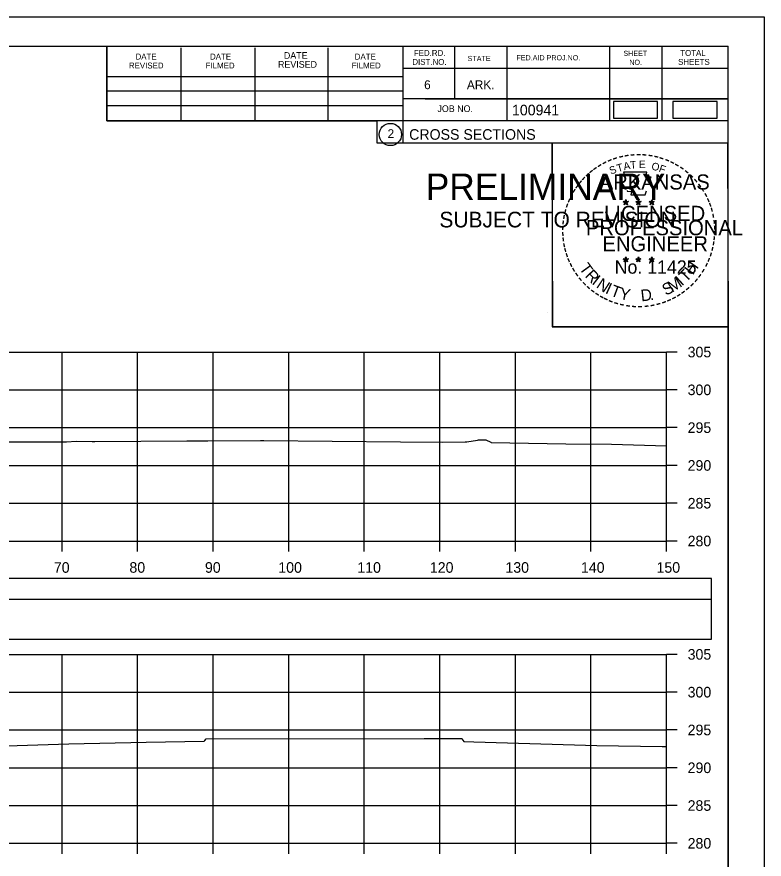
# Model space of a CAD drawing. Extents: x 1370538 to 1372872, y 376220 to 381127.
# Drawn here: x 1372772.7 to 1372871.6, y 377175.7 to 377287.1 of the extents above; entities that cross this region are included whole.
import ezdxf

# ---------------------------------------------------------------- set-up
doc = ezdxf.new("R2010")
doc.units = 0
for name, color, linetype in [('Default', 7, 'Continuous'), ('R_Border Notes', 7, 'Continuous'), ('R_Border PE', 7, 'Continuous'), ('R_Border Prem', 7, 'Continuous'), ('R_Dimension', 7, 'Continuous'), ('R_Grid', 7, 'Continuous'), ('R_No Plot', 7, 'Continuous'), ('T_Detection Zones', 7, 'Continuous'), ('T_Indications', 7, 'Continuous'), ('T_Notes', 7, 'Continuous')]:
    doc.layers.add(name, color=color, linetype=linetype)

msp = doc.modelspace()

# ---------------------------------------------------------------- linework, layer by layer
at = {"layer": 'Default'}
for points in [[(1372851.64, 377273.72), (1372857.47, 377273.72), (1372857.47, 377275.91), (1372851.64, 377275.91)], [(1372859.51, 377273.72), (1372865.34, 377273.72), (1372865.34, 377275.91), (1372859.51, 377275.91)]]:
    msp.add_lwpolyline(points, close=True, dxfattribs=at)
at = {"layer": 'R_Border Notes'}
for p, q in [((1372550.65, 377283.23), (1372866.83, 377283.23)), ((1372784.57, 377273.35), (1372784.57, 377283.23)), ((1372794.43, 377273.35), (1372794.43, 377283.03)), ((1372804.19, 377273.35), (1372804.19, 377283.03)), ((1372813.87, 377273.35), (1372813.87, 377283.03)), ((1372823.73, 377283.23), (1372823.73, 377270.43)), ((1372830.57, 377283.23), (1372830.57, 377276.29)), ((1372837.51, 377283.23), (1372837.51, 377273.35)), ((1372851.09, 377283.23), (1372851.09, 377273.35)), ((1372858.03, 377283.23), (1372858.03, 377273.35)), ((1372866.83, 377077.77), (1372866.83, 377283.23)), ((1372866.83, 377280.29), (1372823.73, 377280.29)), ((1372866.83, 377280.31), (1372866.83, 377280.31)), ((1372784.57, 377279.21), (1372823.73, 377279.21)), ((1372784.57, 377277.35), (1372823.73, 377277.35)), ((1372866.83, 377276.29), (1372823.73, 377276.29)), ((1372826.69, 377276.29), (1372866.83, 377276.29)), ((1372784.57, 377273.35), (1372784.57, 377275.41)), ((1372784.57, 377275.41), (1372823.73, 377275.41)), ((1372866.83, 377273.35), (1372784.57, 377273.35)), ((1372823.73, 377270.43), (1372866.83, 377270.43))]:
    msp.add_line(p, q, dxfattribs=at)
msp.add_circle((1372822.11, 377271.56), 1.47, dxfattribs=at)
at = {"layer": 'R_Border Prem'}
for p, q in [((1372858.65, 377217.77), (1372858.65, 377242.77)), ((1372860.05, 377242.77), (1372858.65, 377242.77)), ((1372860.05, 377237.77), (1372858.65, 377237.77)), ((1372860.05, 377232.77), (1372858.65, 377232.77)), ((1372860.05, 377227.77), (1372858.65, 377227.77)), ((1372860.05, 377222.77), (1372858.65, 377222.77)), ((1372558.65, 377217.77), (1372858.65, 377217.77)), ((1372778.65, 377216.37), (1372778.65, 377217.77)), ((1372788.65, 377216.37), (1372788.65, 377217.77)), ((1372798.65, 377216.37), (1372798.65, 377217.77)), ((1372808.65, 377216.37), (1372808.65, 377217.77)), ((1372818.65, 377216.37), (1372818.65, 377217.77)), ((1372828.65, 377216.37), (1372828.65, 377217.77)), ((1372838.65, 377216.37), (1372838.65, 377217.77)), ((1372848.65, 377216.37), (1372848.65, 377217.77)), ((1372858.65, 377216.37), (1372858.65, 377217.77)), ((1372860.05, 377217.77), (1372858.65, 377217.77)), ((1372858.65, 377177.77), (1372858.65, 377202.77)), ((1372860.05, 377202.77), (1372858.65, 377202.77)), ((1372860.05, 377197.77), (1372858.65, 377197.77)), ((1372860.05, 377192.77), (1372858.65, 377192.77)), ((1372860.05, 377187.77), (1372858.65, 377187.77)), ((1372860.05, 377182.77), (1372858.65, 377182.77)), ((1372558.65, 377177.77), (1372858.65, 377177.77)), ((1372778.65, 377176.37), (1372778.65, 377177.77)), ((1372788.65, 377176.37), (1372788.65, 377177.77)), ((1372798.65, 377176.37), (1372798.65, 377177.77)), ((1372808.65, 377176.37), (1372808.65, 377177.77)), ((1372818.65, 377176.37), (1372818.65, 377177.77)), ((1372828.65, 377176.37), (1372828.65, 377177.77)), ((1372838.65, 377176.37), (1372838.65, 377177.77)), ((1372848.65, 377176.37), (1372848.65, 377177.77)), ((1372858.65, 377176.37), (1372858.65, 377177.77)), ((1372860.05, 377177.77), (1372858.65, 377177.77))]:
    msp.add_line(p, q, dxfattribs=at)
at = {"layer": 'R_Dimension'}
for points in [[(1372756.78, 377230.88), (1372775.96, 377230.88), (1372779.24, 377230.89), (1372780.49, 377230.96), (1372782.65, 377230.93), (1372782.99, 377230.92), (1372795.18, 377231.02), (1372795.47, 377231.02), (1372797.94, 377231.01), (1372804.91, 377231.09), (1372805.37, 377231.09), (1372823.46, 377230.87), (1372828.96, 377230.86), (1372832.02, 377230.9), (1372832.22, 377230.91), (1372833.63, 377231.13), (1372833.76, 377231.16), (1372833.81, 377231.17), (1372834.64, 377231.17), (1372834.73, 377231.17), (1372835.4, 377230.84), (1372835.46, 377230.81), (1372845.32, 377230.62), (1372851.39, 377230.6), (1372858.65, 377230.36)], [(1372756.22, 377190.23), (1372772.69, 377190.7), (1372779.54, 377190.94), (1372789.79, 377191.15), (1372797.47, 377191.3), (1372797.54, 377191.38), (1372797.74, 377191.61), (1372826.59, 377191.62), (1372831.54, 377191.62), (1372831.56, 377191.59), (1372831.83, 377191.26), (1372833.16, 377191.22), (1372849.44, 377190.7), (1372858.09, 377190.57), (1372858.65, 377190.56)]]:
    msp.add_lwpolyline(points, dxfattribs=at)
at = {"layer": 'R_Grid'}
for p, q in [((1372558.65, 377242.77), (1372858.65, 377242.77)), ((1372778.65, 377217.77), (1372778.65, 377242.77)), ((1372788.65, 377217.77), (1372788.65, 377242.77)), ((1372798.65, 377217.77), (1372798.65, 377242.77)), ((1372808.65, 377217.77), (1372808.65, 377242.77)), ((1372818.65, 377217.77), (1372818.65, 377242.77)), ((1372828.65, 377217.77), (1372828.65, 377242.77)), ((1372838.65, 377217.77), (1372838.65, 377242.77)), ((1372848.65, 377217.77), (1372848.65, 377242.77)), ((1372858.65, 377217.77), (1372858.65, 377242.77)), ((1372558.65, 377237.77), (1372858.65, 377237.77)), ((1372558.65, 377232.77), (1372858.65, 377232.77)), ((1372558.65, 377227.77), (1372858.65, 377227.77)), ((1372558.65, 377222.77), (1372858.65, 377222.77)), ((1372558.65, 377217.77), (1372858.65, 377217.77)), ((1372558.65, 377202.77), (1372858.65, 377202.77)), ((1372778.65, 377177.77), (1372778.65, 377202.77)), ((1372788.65, 377177.77), (1372788.65, 377202.77)), ((1372798.65, 377177.77), (1372798.65, 377202.77)), ((1372808.65, 377177.77), (1372808.65, 377202.77)), ((1372818.65, 377177.77), (1372818.65, 377202.77)), ((1372828.65, 377177.77), (1372828.65, 377202.77)), ((1372838.65, 377177.77), (1372838.65, 377202.77)), ((1372848.65, 377177.77), (1372848.65, 377202.77)), ((1372858.65, 377177.77), (1372858.65, 377202.77)), ((1372558.65, 377197.77), (1372858.65, 377197.77)), ((1372558.65, 377192.77), (1372858.65, 377192.77)), ((1372558.65, 377187.77), (1372858.65, 377187.77)), ((1372558.65, 377182.77), (1372858.65, 377182.77)), ((1372558.65, 377177.77), (1372858.65, 377177.77))]:
    msp.add_line(p, q, dxfattribs=at)
at = {"layer": 'R_No Plot'}
for p, q in [((1372538.25, 377287.12), (1372871.58, 377287.12)), ((1372842.86, 377247.97), (1372842.86, 377247.97))]:
    msp.add_line(p, q, dxfattribs=at)
for points in [[(1372538.24, 377287.12), (1372871.58, 377287.12), (1372871.58, 377073.78), (1372538.24, 377073.78)], [(1372784.57, 377283.23), (1372784.57, 377273.35), (1372820.3, 377273.35), (1372820.3, 377270.43), (1372843.5, 377270.43), (1372843.5, 377246.09), (1372866.83, 377246.09), (1372866.83, 377077.77), (1372550.65, 377077.77), (1372550.65, 377283.23)], [(1372843.5, 377270.43), (1372866.71, 377270.43), (1372866.83, 377246.09), (1372843.62, 377246.09)]]:
    msp.add_lwpolyline(points, close=True, dxfattribs=at)
at = {"layer": 'T_Detection Zones'}
for points in [[(1372552.66, 377210.08), (1372864.63, 377210.08), (1372864.63, 377212.79), (1372552.66, 377212.79)], [(1372552.71, 377204.8), (1372864.59, 377204.8), (1372864.59, 377210.04), (1372552.71, 377210.04)]]:
    msp.add_lwpolyline(points, close=True, dxfattribs=at)
at = {"layer": 'T_Indications'}
for p, q in [((1372852.91, 377262.68), (1372853.26, 377262.57)), ((1372852.91, 377262.68), (1372853.16, 377262.64)), ((1372852.91, 377262.68), (1372853.15, 377262.56)), ((1372853.04, 377262.27), (1372853.26, 377262.57)), ((1372853.04, 377262.27), (1372853.17, 377262.52)), ((1372853.04, 377262.27), (1372853.26, 377262.49)), ((1372853.26, 377262.94), (1372853.22, 377262.68)), ((1372853.26, 377262.57), (1372853.26, 377262.94)), ((1372853.26, 377262.94), (1372853.31, 377262.69)), ((1372853.61, 377262.68), (1372853.26, 377262.57)), ((1372853.47, 377262.27), (1372853.26, 377262.57)), ((1372853.47, 377262.27), (1372853.26, 377262.49)), ((1372853.61, 377262.68), (1372853.32, 377262.63)), ((1372853.47, 377262.27), (1372853.34, 377262.56)), ((1372853.61, 377262.68), (1372853.4, 377262.58)), ((1372854.58, 377262.68), (1372854.93, 377262.57)), ((1372854.58, 377262.68), (1372854.83, 377262.64)), ((1372854.58, 377262.68), (1372854.82, 377262.56)), ((1372854.71, 377262.27), (1372854.93, 377262.57)), ((1372854.71, 377262.27), (1372854.84, 377262.52)), ((1372854.71, 377262.27), (1372854.93, 377262.49)), ((1372854.93, 377262.94), (1372854.89, 377262.68)), ((1372854.93, 377262.57), (1372854.93, 377262.94)), ((1372854.93, 377262.94), (1372854.98, 377262.69)), ((1372855.28, 377262.68), (1372854.93, 377262.57)), ((1372855.14, 377262.27), (1372854.93, 377262.57)), ((1372855.14, 377262.27), (1372854.93, 377262.49)), ((1372855.28, 377262.68), (1372854.99, 377262.63)), ((1372855.14, 377262.27), (1372855.01, 377262.56)), ((1372855.28, 377262.68), (1372855.07, 377262.58)), ((1372856.35, 377262.67), (1372856.69, 377262.56)), ((1372856.35, 377262.67), (1372856.6, 377262.62)), ((1372856.35, 377262.67), (1372856.58, 377262.55)), ((1372856.48, 377262.26), (1372856.69, 377262.56)), ((1372856.48, 377262.26), (1372856.6, 377262.51)), ((1372856.48, 377262.26), (1372856.69, 377262.48)), ((1372856.69, 377262.92), (1372856.65, 377262.67)), ((1372856.69, 377262.56), (1372856.69, 377262.92)), ((1372856.69, 377262.92), (1372856.74, 377262.67)), ((1372857.04, 377262.67), (1372856.69, 377262.56)), ((1372856.91, 377262.26), (1372856.69, 377262.56)), ((1372856.91, 377262.26), (1372856.69, 377262.48)), ((1372857.04, 377262.67), (1372856.76, 377262.62)), ((1372856.91, 377262.26), (1372856.77, 377262.55)), ((1372857.04, 377262.67), (1372856.84, 377262.57)), ((1372852.91, 377255.11), (1372853.26, 377255)), ((1372852.91, 377255.11), (1372853.16, 377255.06)), ((1372852.91, 377255.11), (1372853.14, 377254.99)), ((1372853.04, 377254.7), (1372853.26, 377255)), ((1372853.04, 377254.7), (1372853.17, 377254.94)), ((1372853.04, 377254.7), (1372853.25, 377254.92)), ((1372853.26, 377255.36), (1372853.22, 377255.11)), ((1372853.47, 377254.7), (1372853.25, 377254.91)), ((1372853.26, 377255), (1372853.26, 377255.36)), ((1372853.26, 377255.36), (1372853.31, 377255.11)), ((1372853.6, 377255.11), (1372853.26, 377255)), ((1372853.47, 377254.7), (1372853.26, 377255)), ((1372853.6, 377255.11), (1372853.32, 377255.06)), ((1372853.47, 377254.7), (1372853.33, 377254.99)), ((1372853.6, 377255.11), (1372853.4, 377255.01)), ((1372854.58, 377255.11), (1372854.93, 377255)), ((1372854.58, 377255.11), (1372854.83, 377255.06)), ((1372854.58, 377255.11), (1372854.81, 377254.99)), ((1372854.71, 377254.7), (1372854.93, 377255)), ((1372854.71, 377254.7), (1372854.84, 377254.94)), ((1372854.71, 377254.7), (1372854.92, 377254.92)), ((1372854.93, 377255.36), (1372854.88, 377255.11)), ((1372855.14, 377254.7), (1372854.92, 377254.91)), ((1372854.93, 377255), (1372854.93, 377255.36)), ((1372854.93, 377255.36), (1372854.97, 377255.11)), ((1372855.27, 377255.11), (1372854.93, 377255)), ((1372855.14, 377254.7), (1372854.93, 377255)), ((1372855.27, 377255.11), (1372854.99, 377255.06)), ((1372855.14, 377254.7), (1372855, 377254.99)), ((1372855.27, 377255.11), (1372855.07, 377255.01)), ((1372856.34, 377255.1), (1372856.69, 377254.99)), ((1372856.34, 377255.1), (1372856.6, 377255.05)), ((1372856.34, 377255.1), (1372856.58, 377254.98)), ((1372856.48, 377254.69), (1372856.69, 377254.99)), ((1372856.48, 377254.69), (1372856.6, 377254.93)), ((1372856.48, 377254.69), (1372856.69, 377254.91)), ((1372856.69, 377255.35), (1372856.65, 377255.1)), ((1372856.69, 377254.99), (1372856.69, 377255.35)), ((1372856.69, 377255.35), (1372856.74, 377255.1)), ((1372857.04, 377255.1), (1372856.69, 377254.99)), ((1372856.91, 377254.69), (1372856.69, 377254.99)), ((1372856.91, 377254.69), (1372856.69, 377254.9)), ((1372857.04, 377255.1), (1372856.75, 377255.05)), ((1372856.91, 377254.69), (1372856.77, 377254.98)), ((1372857.04, 377255.1), (1372856.84, 377255))]:
    msp.add_line(p, q, dxfattribs=at)
for points in [[(1372852.95, 377266.56), (1372853.22, 377265.73)], [(1372856.46, 377265.64), (1372856.61, 377265.92), (1372855.92, 377265.9), (1372856.07, 377266.56), (1372852.95, 377266.56)], [(1372853.44, 377264.14), (1372853.44, 377264.05), (1372854.01, 377264.03), (1372853.95, 377263.56), (1372855.82, 377263.56), (1372856.02, 377264.09)], [(1372853.26, 377262.94), (1372853.47, 377262.27), (1372852.91, 377262.68), (1372853.61, 377262.68), (1372853.04, 377262.27), (1372853.26, 377262.94)], [(1372854.93, 377262.94), (1372855.14, 377262.27), (1372854.58, 377262.68), (1372855.28, 377262.68), (1372854.71, 377262.27), (1372854.93, 377262.94)], [(1372856.69, 377262.92), (1372856.91, 377262.26), (1372856.35, 377262.67), (1372857.04, 377262.67), (1372856.48, 377262.26), (1372856.69, 377262.92)], [(1372853.26, 377255.36), (1372853.47, 377254.7), (1372852.91, 377255.11), (1372853.6, 377255.11), (1372853.04, 377254.7), (1372853.26, 377255.36)], [(1372854.93, 377255.36), (1372855.14, 377254.7), (1372854.58, 377255.11), (1372855.27, 377255.11), (1372854.71, 377254.7), (1372854.93, 377255.36)], [(1372856.69, 377255.35), (1372856.91, 377254.69), (1372856.34, 377255.1), (1372857.04, 377255.1), (1372856.48, 377254.69), (1372856.69, 377255.35)]]:
    msp.add_lwpolyline(points, dxfattribs=at)
for centre, radius in [((1372853.26, 377262.57), 0.172), ((1372853.26, 377262.57), 0.145), ((1372853.26, 377262.57), 0.116), ((1372853.26, 377262.57), 0.0991), ((1372853.26, 377262.57), 0.0747), ((1372853.26, 377262.57), 0.0495), ((1372853.26, 377262.57), 0.0296), ((1372854.93, 377262.57), 0.172), ((1372854.93, 377262.57), 0.145), ((1372854.93, 377262.57), 0.116), ((1372854.93, 377262.57), 0.0991), ((1372854.93, 377262.57), 0.0747), ((1372854.93, 377262.57), 0.0495), ((1372854.93, 377262.57), 0.0296), ((1372856.69, 377262.56), 0.172), ((1372856.69, 377262.56), 0.145), ((1372856.69, 377262.56), 0.116), ((1372856.69, 377262.56), 0.0991), ((1372856.69, 377262.56), 0.0747), ((1372856.69, 377262.56), 0.0495), ((1372856.69, 377262.56), 0.0296), ((1372853.26, 377255), 0.172), ((1372853.26, 377255), 0.145), ((1372853.26, 377255), 0.116), ((1372853.26, 377255), 0.0991), ((1372853.26, 377255), 0.0747), ((1372853.26, 377255), 0.0495), ((1372853.26, 377255), 0.0296), ((1372854.92, 377255), 0.172), ((1372854.92, 377255), 0.145), ((1372854.92, 377255), 0.116), ((1372854.92, 377255), 0.0991), ((1372854.92, 377255), 0.0747), ((1372854.92, 377255), 0.0495), ((1372854.92, 377255), 0.0296), ((1372856.69, 377254.99), 0.172), ((1372856.69, 377254.99), 0.145), ((1372856.69, 377254.99), 0.116), ((1372856.69, 377254.99), 0.0991), ((1372856.69, 377254.99), 0.0747), ((1372856.69, 377254.99), 0.0495), ((1372856.69, 377254.99), 0.0296)]:
    msp.add_circle(centre, radius, dxfattribs=at)

# ---------------------------------------------------------------- texts
at = {"layer": 'R_Border Notes'}
for s, height, p in [('DATE', 0.782, (1372788.37, 377281.47)), ('DATE', 0.782, (1372798.23, 377281.47)), ('DATE', 0.879, (1372808.01, 377281.57)), ('DATE', 0.782, (1372817.39, 377281.47)), ('FED.RD.', 0.782, (1372825.21, 377281.95)), ('SHEET', 0.684, (1372852.95, 377281.95)), ('TOTAL', 0.782, (1372860.47, 377281.95)), ('REVISED', 0.782, (1372787.49, 377280.29)), ('FILMED', 0.782, (1372797.65, 377280.29)), ('REVISED', 0.879, (1372807.23, 377280.39)), ('FILMED', 0.782, (1372816.99, 377280.29)), ('DIST.NO.', 0.782, (1372825.01, 377280.77)), ('STATE', 0.684, (1372832.33, 377281.27)), ('FED.AID PROJ.NO.', 0.684, (1372838.79, 377281.37)), ('NO.', 0.684, (1372853.73, 377280.77)), ('SHEETS', 0.782, (1372860.19, 377280.77)), ('6', 1.17, (1372826.57, 377277.55)), ('ARK.', 1.172, (1372832.23, 377277.55)), ('100941', 1.4, (1372838.2, 377274.09)), ('JOB NO.', 0.879, (1372828.33, 377274.53)), ('2', 1.17, (1372821.73, 377271.08)), ('CROSS SECTIONS', 1.4, (1372824.59, 377270.86))]:
    msp.add_text(s, height=height, rotation=360, dxfattribs=at).set_placement(p)
at = {"layer": 'R_Border PE'}
for s, p in [('305', (1372861.45, 377242.07)), ('300', (1372861.45, 377237.07)), ('295', (1372861.45, 377232.07)), ('290', (1372861.45, 377227.07)), ('285', (1372861.45, 377222.07)), ('280', (1372861.45, 377217.07)), ('70', (1372777.56, 377213.57)), ('80', (1372787.56, 377213.57)), ('90', (1372797.56, 377213.57)), ('100', (1372807.27, 377213.57)), ('110', (1372817.73, 377213.57)), ('120', (1372827.33, 377213.57)), ('130', (1372837.33, 377213.57)), ('140', (1372847.33, 377213.57)), ('150', (1372857.33, 377213.57)), ('305', (1372861.45, 377202.07)), ('300', (1372861.45, 377197.07)), ('295', (1372861.45, 377192.07)), ('290', (1372861.45, 377187.07)), ('285', (1372861.45, 377182.07)), ('280', (1372861.45, 377177.07))]:
    msp.add_text(s, height=1.4, dxfattribs=at).set_placement(p)
at = {"layer": 'T_Indications'}
for s, height, rotation, p in [('-', 1.6, 10.2193, (1372853.13, 377268.09)), ('-', 1.6, 5.8968, (1372853.86, 377268.2)), ('-', 1.6, 0.1862, (1372854.63, 377268.27)), ('-', 1.6, 357.743, (1372855.35, 377268.26)), ('-', 1.6, 352.1617, (1372856.1, 377268.2)), ('-', 1.6, 28.7918, (1372850.43, 377267.1)), ('-', 1.6, 24.3072, (1372851.07, 377267.42)), ('-', 1.6, 19.1761, (1372851.7, 377267.69)), ('T', 1, 16.4036, (1372852.22, 377266.57)), ('-', 1.6, 13.6301, (1372852.45, 377267.93)), ('A', 1, 11.2132, (1372853.05, 377266.82)), ('T', 1, 6.0228, (1372853.9, 377266.99)), ('E', 1, 0.8323, (1372855, 377267.1)), ('O', 1, 350.4515, (1372856.61, 377266.89)), ('-', 1.6, 347.2049, (1372856.82, 377268.09)), ('-', 1.6, 342.3362, (1372857.45, 377267.93)), ('-', 1.6, 337.8551, (1372858.19, 377267.71)), ('-', 1.6, 334.1211, (1372858.82, 377267.44)), ('-', 1.6, 329.6409, (1372859.4, 377267.16)), ('-', 1.6, 38.9507, (1372848.78, 377265.96)), ('-', 1.6, 36.2317, (1372849.26, 377266.34)), ('-', 1.6, 34.0636, (1372849.84, 377266.73)), ('S', 1, 21.594, (1372851.31, 377266.24)), ('F', 1, 340.0707, (1372857.56, 377266.66)), ('-', 1.6, 325.8627, (1372860.04, 377266.8)), ('-', 1.6, 320.5297, (1372860.65, 377266.37)), ('-', 1.6, 50.6142, (1372847.5, 377264.58)), ('-', 1.6, 48.423, (1372847.9, 377265.06)), ('-', 1.6, 42.9622, (1372848.35, 377265.54)), ('ARKANSAS', 2, 360, (1372849.81, 377264.27)), ('-', 1.6, 315.5786, (1372861.25, 377265.88)), ('-', 1.6, 309.8797, (1372861.82, 377265.33)), ('-', 1.6, 58.0706, (1372846.76, 377263.48)), ('-', 1.6, 54.2325, (1372847.09, 377264.01)), ('-', 1.6, 306.6522, (1372862.34, 377264.73)), ('-', 1.4, 303.6753, (1372862.83, 377264.16)), ('-', 1.6, 62.8713, (1372846.45, 377262.87)), ('-', 1.6, 299.6684, (1372863.15, 377263.55)), ('-', 1.6, 72.3945, (1372845.97, 377261.63)), ('-', 1.6, 67.7743, (1372846.19, 377262.26)), ('LICENSED', 2, 360, (1372850.4, 377260.12)), ('DWB', 0.01, 360, (1372853.25, 377262.57)), ('DWB', 0.01, 360, (1372854.92, 377262.57)), ('DWB', 0.01, 360, (1372856.68, 377262.55)), ('-', 1.6, 294.6628, (1372863.47, 377262.94)), ('-', 1.6, 290.5728, (1372863.73, 377262.37)), ('-', 1.6, 75.461, (1372845.77, 377260.91)), ('-', 1.6, 285.1233, (1372863.96, 377261.79)), ('-', 1.6, 280.5493, (1372864.16, 377261.04)), ('-', 1.6, 85.1863, (1372845.56, 377259.51)), ('-', 1.6, 81.2013, (1372845.64, 377260.2)), ('PROFESSIONAL', 2, 360, (1372847.98, 377258.22)), ('-', 1.6, 276.5962, (1372864.32, 377260.28)), ('-', 1.6, 89.0622, (1372845.54, 377258.81)), ('-', 1.6, 274.3301, (1372864.38, 377259.55)), ('-', 1.6, 269.9407, (1372864.42, 377258.92)), ('-', 1.6, 94.1959, (1372845.57, 377258.08)), ('-', 1.6, 98.9479, (1372845.65, 377257.42)), ('ENGINEER', 2, 360, (1372850.17, 377256.09)), ('-', 1.6, 263.5172, (1372864.4, 377258.26)), ('-', 1.6, 101.7149, (1372845.78, 377256.68)), ('-', 1.6, 105.4578, (1372845.94, 377256.09)), ('-', 1.6, 255.7626, (1372864.22, 377256.92)), ('-', 1.6, 260.9953, (1372864.33, 377257.6)), ('-', 1.6, 109.0874, (1372846.16, 377255.46)), ('-', 1.6, 252.8681, (1372864.04, 377256.2)), ('-', 1.6, 114.0643, (1372846.41, 377254.86)), ('-', 1.6, 115.7289, (1372846.72, 377254.24)), ('T', 1.54, 306.0406, (1372847.02, 377253.84)), ('No. 11425', 1.757, 360, (1372851.79, 377253.14)), ('DWB', 0.01, 360, (1372853.24, 377254.99)), ('DWB', 0.01, 360, (1372854.91, 377254.99)), ('DWB', 0.01, 360, (1372856.68, 377254.98)), ('H', 1.54, 54.6088, (1372862.14, 377252.87)), ('-', 1.6, 244.6197, (1372863.55, 377254.9)), ('-', 1.6, 247.8887, (1372863.81, 377255.53)), ('-', 1.6, 120.4471, (1372847.07, 377253.66)), ('-', 1.6, 125.8934, (1372847.48, 377253.1)), ('R', 1.54, 314.005, (1372847.78, 377252.79)), ('T', 1.54, 46.6444, (1372861.25, 377251.93)), ('-', 1.6, 239.0712, (1372863.16, 377254.15)), ('-', 1.6, 130.7181, (1372847.94, 377252.54)), ('I', 1.54, 321.9694, (1372848.68, 377251.86)), ('N', 1.54, 326.5002, (1372849.25, 377251.38)), ('M', 1.54, 32.6563, (1372859.4, 377250.6)), ('I', 1.54, 42.1136, (1372860.68, 377251.45)), ('-', 1.6, 231.2538, (1372862.33, 377252.93)), ('-', 1.6, 233.8452, (1372862.76, 377253.5)), ('-', 1.6, 134.2238, (1372848.46, 377252)), ('-', 1.6, 138.9338, (1372848.98, 377251.54)), ('-', 1.6, 144.6463, (1372849.54, 377251.13)), ('I', 1.54, 335.3603, (1372850.45, 377250.6)), ('T', 1.54, 339.8912, (1372851.12, 377250.27)), ('Y', 1.54, 347.8556, (1372852.33, 377249.83)), ('D', 1.54, 6.3969, (1372855.32, 377249.47)), ('S', 1.54, 26.9312, (1372858.56, 377250.2)), ('-', 1.6, 221.0851, (1372861.32, 377251.86)), ('-', 1.6, 225.7653, (1372861.85, 377252.37)), ('-', 1.6, 148.0898, (1372850.1, 377250.76)), ('-', 1.6, 151.5704, (1372850.68, 377250.43)), ('-', 1.6, 154.6002, (1372851.2, 377250.19)), ('.', 1.54, 13.7642, (1372856.51, 377249.59)), ('-', 1.6, 207.3568, (1372859.68, 377250.65)), ('-', 1.6, 212.2491, (1372860.24, 377251)), ('-', 1.6, 215.7363, (1372860.78, 377251.39)), ('-', 1.6, 158.5612, (1372851.82, 377249.93)), ('-', 1.6, 162.7983, (1372852.51, 377249.72)), ('-', 1.6, 167.5555, (1372853.23, 377249.56)), ('-', 1.6, 173.1155, (1372854, 377249.45)), ('-', 1.6, 176.5183, (1372854.75, 377249.39)), ('-', 1.6, 181.5918, (1372855.49, 377249.41)), ('-', 1.6, 185.8167, (1372856.3, 377249.49)), ('-', 1.6, 191.2858, (1372857.03, 377249.62)), ('-', 1.6, 195.4743, (1372857.76, 377249.82)), ('-', 1.6, 200.7184, (1372858.44, 377250.06)), ('-', 1.6, 204.2516, (1372859.06, 377250.33))]:
    msp.add_text(s, height=height, rotation=rotation, dxfattribs=at).set_placement(p)
at = {"layer": 'T_Notes'}
for s, height, p in [('PRELIMINARY', 3.5, (1372826.78, 377262.89)), ('DWB', 0.01, (1372827.52, 377264.74)), ('SUBJECT TO REVISION', 2.0751, (1372828.59, 377259.26))]:
    msp.add_text(s, height=height, rotation=360, dxfattribs=at).set_placement(p)

doc.saveas('drawing.dxf')
